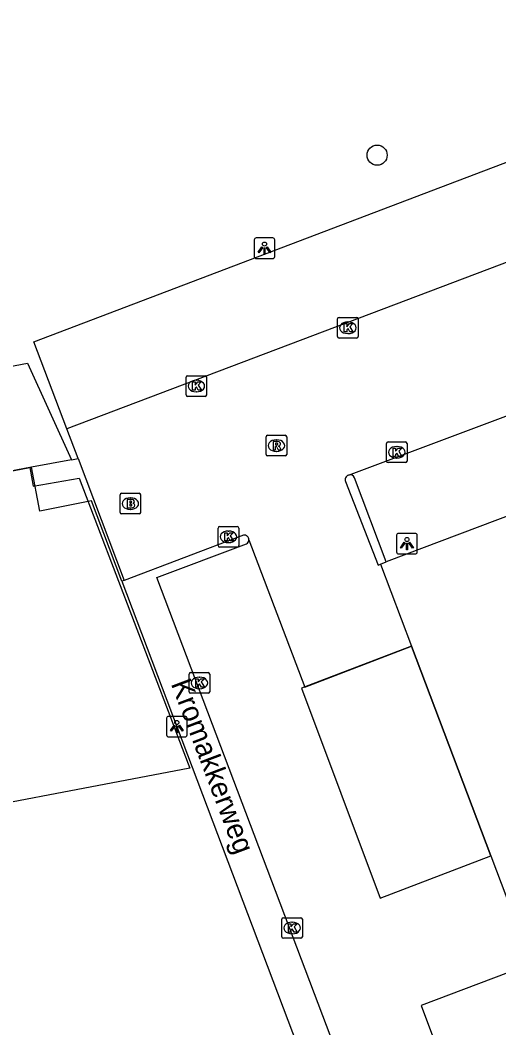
# Model space of a CAD drawing. Extents: x 159265 to 160143, y 383413 to 384319.
# Drawn here: x 159333.24 to 159356.45, y 383910.01 to 383958.86 of the extents above; entities that cross this region are included whole.
import ezdxf

# ---------------------------------------------------------------- set-up
doc = ezdxf.new("R2010")
doc.units = 0
for name, color, linetype in [('IMGEO_Boom', 7, 'Continuous'), ('IMGEO_Brandkraan', 7, 'Continuous'), ('IMGEO_Kolk', 7, 'Continuous'), ('IMGEO_Lichtpunt', 7, 'Continuous'), ('IMGEO_Openbare_ruimte_label', 7, 'Continuous'), ('IMGEO_Pand', 7, 'Continuous'), ('IMGEO_Pand_overbouw', 7, 'Continuous'), ('IMGEO_Pand_vergunning_verleend', 7, 'Continuous'), ('IMGEO_Parkeervlak_open', 7, 'Continuous'), ('IMGEO_Rijbaan_lokaal_open', 7, 'Continuous'), ('IMGEO_Rioolput', 7, 'Continuous'), ('IMGEO_Voetpad_gesloten', 7, 'Continuous'), ('IMGEO_Voetpad_open', 7, 'Continuous')]:
    doc.layers.add(name, color=color, linetype=linetype)

msp = doc.modelspace()

# ---------------------------------------------------------------- linework, layer by layer
at = {"layer": 'IMGEO_Boom'}
msp.add_circle((159350.544, 383952.319), 0.489, dxfattribs=at)
at = {"layer": 'IMGEO_Brandkraan'}
for p, q in [((159338.079, 383935), (159338.079, 383935.852)), ((159338.154, 383935.926), (159339.006, 383935.926)), ((159338.567, 383935.706), (159338.592, 383935.706)), ((159339.08, 383935.852), (159339.08, 383935)), ((159338.59, 383935.146), (159338.565, 383935.146)), ((159339.006, 383934.926), (159338.154, 383934.926))]:
    msp.add_line(p, q, dxfattribs=at)
for points in [[(159338.079, 383935), (159338.079, 383935.852)], [(159338.154, 383935.926), (159339.006, 383935.926)], [(159338.427, 383935.626), (159338.427, 383935.226), (159338.64, 383935.226)], [(159338.658, 383935.626), (159338.427, 383935.626)], [(159338.606, 383935.545), (159338.552, 383935.545), (159338.552, 383935.469)], [(159338.552, 383935.469), (159338.605, 383935.469)], [(159339.08, 383935.852), (159339.08, 383935)], [(159338.614, 383935.393), (159338.552, 383935.393), (159338.552, 383935.312)], [(159338.552, 383935.312), (159338.614, 383935.312)], [(159339.006, 383934.926), (159338.154, 383934.926)]]:
    msp.add_lwpolyline(points, dxfattribs=at)
for centre, radius, start, end in [((159338.156, 383935.85), 0.0765, 91.552, 178.448), ((159338.156, 383935.85), 0.0765, 91.552, 178.448), ((159338.607, 383935.507), 0.0379, 267.8285, 90.9355), ((159338.662, 383935.481), 0.145, 59.4692, 91.5367), ((159338.687, 383935.528), 0.0922, 285.5137, 58.1501), ((159339.004, 383935.85), 0.0765, 1.552, 88.448), ((159339.004, 383935.85), 0.0765, 1.552, 88.448), ((159338.156, 383935.002), 0.0765, 181.552, 268.448), ((159338.156, 383935.002), 0.0765, 181.552, 268.448), ((159338.615, 383935.352), 0.0404, 269.8759, 90.5077), ((159338.646, 383935.477), 0.251, 268.6676, 293.5347), ((159338.692, 383935.336), 0.105, 301.3115, 78.989), ((159339.004, 383935.002), 0.0765, 271.552, 358.448), ((159339.004, 383935.002), 0.0765, 271.552, 358.448)]:
    msp.add_arc(centre, radius, start, end, dxfattribs=at)
for centre, major_axis, ratio, start_param, end_param in [((159338.566, 383935.426), (-0.387, 0.002), 0.722429, 4.712389, 7.853982), ((159338.591, 383935.426), (-0.39, 0.002), 0.717154, 1.570796, 4.712389)]:
    msp.add_ellipse(centre, major_axis=major_axis, ratio=ratio, start_param=start_param, end_param=end_param, dxfattribs=at)
at = {"layer": 'IMGEO_Kolk'}
for p, q in [((159348.625, 383943.525), (159348.625, 383944.377)), ((159348.7, 383944.451), (159349.552, 383944.451)), ((159349.626, 383944.377), (159349.626, 383943.525)), ((159349.113, 383944.231), (159349.138, 383944.231)), ((159349.552, 383943.451), (159348.7, 383943.451)), ((159349.136, 383943.671), (159349.111, 383943.671)), ((159341.279, 383940.698), (159341.279, 383941.55)), ((159341.354, 383941.624), (159342.206, 383941.624)), ((159341.767, 383941.404), (159341.792, 383941.404)), ((159342.28, 383941.55), (159342.28, 383940.698)), ((159341.79, 383940.844), (159341.765, 383940.844)), ((159342.206, 383940.624), (159341.354, 383940.624)), ((159351.073, 383938.416), (159351.925, 383938.416)), ((159350.998, 383937.49), (159350.998, 383938.342)), ((159351.486, 383938.196), (159351.511, 383938.196)), ((159351.999, 383938.342), (159351.999, 383937.49)), ((159351.925, 383937.416), (159351.073, 383937.416)), ((159351.509, 383937.636), (159351.484, 383937.636)), ((159342.834, 383933.391), (159342.834, 383934.243)), ((159342.909, 383934.317), (159343.761, 383934.317)), ((159343.322, 383934.097), (159343.347, 383934.097)), ((159343.835, 383934.243), (159343.835, 383933.391)), ((159343.345, 383933.537), (159343.32, 383933.537)), ((159343.761, 383933.317), (159342.909, 383933.317)), ((159341.429, 383926.307), (159341.429, 383927.159)), ((159341.504, 383927.233), (159342.356, 383927.233)), ((159342.43, 383927.159), (159342.43, 383926.307)), ((159341.917, 383927.013), (159341.942, 383927.013)), ((159342.356, 383926.233), (159341.504, 383926.233)), ((159341.94, 383926.453), (159341.915, 383926.453)), ((159345.923, 383914.428), (159345.923, 383915.28)), ((159345.998, 383915.354), (159346.85, 383915.354)), ((159346.411, 383915.134), (159346.436, 383915.134)), ((159346.924, 383915.28), (159346.924, 383914.428)), ((159346.434, 383914.574), (159346.409, 383914.574)), ((159346.85, 383914.354), (159345.998, 383914.354))]:
    msp.add_line(p, q, dxfattribs=at)
for points in [[(159348.625, 383943.525), (159348.625, 383944.377)], [(159348.7, 383944.451), (159349.552, 383944.451)], [(159349.626, 383944.377), (159349.626, 383943.525)], [(159348.946, 383944.151), (159349.069, 383944.151), (159349.069, 383944), (159349.199, 383944.151), (159349.363, 383944.151), (159349.217, 383944), (159349.37, 383943.751), (159349.218, 383943.751), (159349.133, 383943.915), (159349.069, 383943.848), (159349.069, 383943.751), (159348.946, 383943.751), (159348.946, 383944.151)], [(159349.552, 383943.451), (159348.7, 383943.451)], [(159341.279, 383940.698), (159341.279, 383941.55)], [(159341.354, 383941.624), (159342.206, 383941.624)], [(159341.6, 383941.324), (159341.723, 383941.324), (159341.723, 383941.173), (159341.853, 383941.324), (159342.017, 383941.324), (159341.871, 383941.173), (159342.024, 383940.924), (159341.872, 383940.924), (159341.787, 383941.088), (159341.723, 383941.021), (159341.723, 383940.924), (159341.6, 383940.924), (159341.6, 383941.324)], [(159342.28, 383941.55), (159342.28, 383940.698)], [(159342.206, 383940.624), (159341.354, 383940.624)], [(159351.073, 383938.416), (159351.925, 383938.416)], [(159350.998, 383937.49), (159350.998, 383938.342)], [(159351.319, 383938.116), (159351.442, 383938.116), (159351.442, 383937.965), (159351.572, 383938.116), (159351.736, 383938.116), (159351.59, 383937.965), (159351.743, 383937.716), (159351.591, 383937.716), (159351.506, 383937.88), (159351.442, 383937.813), (159351.442, 383937.716), (159351.319, 383937.716), (159351.319, 383938.116)], [(159351.999, 383938.342), (159351.999, 383937.49)], [(159351.925, 383937.416), (159351.073, 383937.416)], [(159342.834, 383933.391), (159342.834, 383934.243)], [(159342.909, 383934.317), (159343.761, 383934.317)], [(159343.155, 383934.017), (159343.278, 383934.017), (159343.278, 383933.866), (159343.408, 383934.017), (159343.572, 383934.017), (159343.426, 383933.866), (159343.579, 383933.617), (159343.427, 383933.617), (159343.342, 383933.781), (159343.278, 383933.714), (159343.278, 383933.617), (159343.155, 383933.617), (159343.155, 383934.017)], [(159343.835, 383934.243), (159343.835, 383933.391)], [(159343.761, 383933.317), (159342.909, 383933.317)], [(159341.429, 383926.307), (159341.429, 383927.159)], [(159341.504, 383927.233), (159342.356, 383927.233)], [(159342.43, 383927.159), (159342.43, 383926.307)], [(159341.75, 383926.933), (159341.873, 383926.933), (159341.873, 383926.782), (159342.003, 383926.933), (159342.167, 383926.933), (159342.021, 383926.782), (159342.174, 383926.533), (159342.022, 383926.533), (159341.937, 383926.697), (159341.873, 383926.63), (159341.873, 383926.533), (159341.75, 383926.533), (159341.75, 383926.933)], [(159342.356, 383926.233), (159341.504, 383926.233)], [(159345.923, 383914.428), (159345.923, 383915.28)], [(159345.998, 383915.354), (159346.85, 383915.354)], [(159346.244, 383915.054), (159346.367, 383915.054), (159346.367, 383914.903), (159346.497, 383915.054), (159346.661, 383915.054), (159346.515, 383914.903), (159346.668, 383914.654), (159346.516, 383914.654), (159346.431, 383914.818), (159346.367, 383914.751), (159346.367, 383914.654), (159346.244, 383914.654), (159346.244, 383915.054)], [(159346.924, 383915.28), (159346.924, 383914.428)], [(159346.85, 383914.354), (159345.998, 383914.354)]]:
    msp.add_lwpolyline(points, dxfattribs=at)
for centre, start, end in [((159348.702, 383944.375), 91.552, 178.448), ((159348.702, 383944.375), 91.552, 178.448), ((159349.55, 383944.375), 1.552, 88.448), ((159349.55, 383944.375), 1.552, 88.448), ((159348.702, 383943.527), 181.552, 268.448), ((159348.702, 383943.527), 181.552, 268.448), ((159349.55, 383943.527), 271.552, 358.448), ((159349.55, 383943.527), 271.552, 358.448), ((159341.356, 383941.548), 91.552, 178.448), ((159341.356, 383941.548), 91.552, 178.448), ((159342.204, 383941.548), 1.552, 88.448), ((159342.204, 383941.548), 1.552, 88.448), ((159341.356, 383940.7), 181.552, 268.448), ((159341.356, 383940.7), 181.552, 268.448), ((159342.204, 383940.7), 271.552, 358.448), ((159342.204, 383940.7), 271.552, 358.448), ((159351.075, 383938.34), 91.552, 178.448), ((159351.075, 383938.34), 91.552, 178.448), ((159351.923, 383938.34), 1.552, 88.448), ((159351.923, 383938.34), 1.552, 88.448), ((159351.075, 383937.492), 181.552, 268.448), ((159351.075, 383937.492), 181.552, 268.448), ((159351.923, 383937.492), 271.552, 358.448), ((159351.923, 383937.492), 271.552, 358.448), ((159342.911, 383934.241), 91.552, 178.448), ((159342.911, 383934.241), 91.552, 178.448), ((159343.759, 383934.241), 1.552, 88.448), ((159343.759, 383934.241), 1.552, 88.448), ((159342.911, 383933.393), 181.552, 268.448), ((159342.911, 383933.393), 181.552, 268.448), ((159343.759, 383933.393), 271.552, 358.448), ((159343.759, 383933.393), 271.552, 358.448), ((159341.506, 383927.157), 91.552, 178.448), ((159341.506, 383927.157), 91.552, 178.448), ((159342.354, 383927.157), 1.552, 88.448), ((159342.354, 383927.157), 1.552, 88.448), ((159341.506, 383926.309), 181.552, 268.448), ((159341.506, 383926.309), 181.552, 268.448), ((159342.354, 383926.309), 271.552, 358.448), ((159342.354, 383926.309), 271.552, 358.448), ((159346, 383915.278), 91.552, 178.448), ((159346, 383915.278), 91.552, 178.448), ((159346.848, 383915.278), 1.552, 88.448), ((159346.848, 383915.278), 1.552, 88.448), ((159346, 383914.43), 181.552, 268.448), ((159346, 383914.43), 181.552, 268.448), ((159346.848, 383914.43), 271.552, 358.448), ((159346.848, 383914.43), 271.552, 358.448)]:
    msp.add_arc(centre, 0.0765, start, end, dxfattribs=at)
for centre, major_axis, ratio, start_param, end_param in [((159349.112, 383943.951), (-0.387, 0.002), 0.722429, 4.712389, 7.853982), ((159349.137, 383943.951), (-0.39, 0.002), 0.717154, 1.570796, 4.712389), ((159341.766, 383941.124), (-0.387, 0.002), 0.722429, 4.712389, 7.853982), ((159341.791, 383941.124), (-0.39, 0.002), 0.717154, 1.570796, 4.712389), ((159351.485, 383937.916), (-0.387, 0.002), 0.722429, 4.712389, 7.853982), ((159351.51, 383937.916), (-0.39, 0.002), 0.717154, 1.570796, 4.712389), ((159343.321, 383933.817), (-0.387, 0.002), 0.722429, 4.712389, 7.853982), ((159343.346, 383933.817), (-0.39, 0.002), 0.717154, 1.570796, 4.712389), ((159341.916, 383926.733), (-0.387, 0.002), 0.722429, 4.712389, 7.853982), ((159341.941, 383926.733), (-0.39, 0.002), 0.717154, 1.570796, 4.712389), ((159346.41, 383914.854), (-0.387, 0.002), 0.722429, 4.712389, 7.853982), ((159346.435, 383914.854), (-0.39, 0.002), 0.717154, 1.570796, 4.712389)]:
    msp.add_ellipse(centre, major_axis=major_axis, ratio=ratio, start_param=start_param, end_param=end_param, dxfattribs=at)
at = {"layer": 'IMGEO_Lichtpunt'}
for p, q in [((159344.585, 383948.209), (159344.585, 383947.402)), ((159344.585, 383948.209), (159344.585, 383947.402)), ((159345.487, 383948.304), (159344.679, 383948.304)), ((159345.487, 383948.304), (159344.679, 383948.304)), ((159345.581, 383947.402), (159345.581, 383948.209)), ((159345.581, 383947.402), (159345.581, 383948.209)), ((159344.679, 383947.308), (159345.487, 383947.308)), ((159344.679, 383947.308), (159345.487, 383947.308)), ((159352.392, 383933.984), (159351.584, 383933.984)), ((159352.392, 383933.984), (159351.584, 383933.984)), ((159351.49, 383933.889), (159351.49, 383933.082)), ((159351.49, 383933.889), (159351.49, 383933.082)), ((159352.486, 383933.082), (159352.486, 383933.889)), ((159352.486, 383933.082), (159352.486, 383933.889)), ((159351.584, 383932.988), (159352.392, 383932.988)), ((159351.584, 383932.988), (159352.392, 383932.988)), ((159340.335, 383925.019), (159340.335, 383924.212)), ((159340.335, 383925.019), (159340.335, 383924.212)), ((159341.237, 383925.114), (159340.429, 383925.114)), ((159341.237, 383925.114), (159340.429, 383925.114)), ((159341.331, 383924.212), (159341.331, 383925.019)), ((159341.331, 383924.212), (159341.331, 383925.019)), ((159340.429, 383924.118), (159341.237, 383924.118)), ((159340.429, 383924.118), (159341.237, 383924.118))]:
    msp.add_line(p, q, dxfattribs=at)
for points in [[(159344.959, 383947.873), (159344.998, 383947.845), (159344.81, 383947.583), (159344.772, 383947.61), (159344.959, 383947.873)], [(159345.061, 383947.825), (159345.108, 383947.825), (159345.108, 383947.503), (159345.061, 383947.503), (159345.061, 383947.825)], [(159345.171, 383947.845), (159345.209, 383947.872), (159345.396, 383947.61), (159345.357, 383947.582), (159345.171, 383947.845)], [(159351.864, 383933.553), (159351.903, 383933.525), (159351.715, 383933.263), (159351.677, 383933.29), (159351.864, 383933.553)], [(159351.966, 383933.505), (159352.013, 383933.505), (159352.013, 383933.183), (159351.966, 383933.183), (159351.966, 383933.505)], [(159352.076, 383933.525), (159352.114, 383933.552), (159352.301, 383933.29), (159352.262, 383933.262), (159352.076, 383933.525)], [(159340.709, 383924.683), (159340.748, 383924.655), (159340.56, 383924.393), (159340.522, 383924.42), (159340.709, 383924.683)], [(159340.811, 383924.635), (159340.858, 383924.635), (159340.858, 383924.313), (159340.811, 383924.313), (159340.811, 383924.635)], [(159340.921, 383924.655), (159340.959, 383924.682), (159341.146, 383924.42), (159341.107, 383924.392), (159340.921, 383924.655)]]:
    msp.add_lwpolyline(points, dxfattribs=at)
for centre in [(159345.084, 383948.007), (159351.989, 383933.687), (159340.834, 383924.817)]:
    msp.add_circle(centre, 0.0994, dxfattribs=at)
for centre, start, end in [((159344.679, 383948.209), 90, 180), ((159344.679, 383948.209), 90, 180), ((159345.487, 383948.209), 0, 90), ((159345.487, 383948.209), 0, 90), ((159344.679, 383947.402), 180, 270), ((159344.679, 383947.402), 180, 270), ((159345.487, 383947.402), 270, 0), ((159345.487, 383947.402), 270, 360), ((159351.584, 383933.889), 90, 180), ((159351.584, 383933.889), 90, 180), ((159352.392, 383933.889), 0, 90), ((159352.392, 383933.889), 0, 90), ((159351.584, 383933.082), 180, 270), ((159351.584, 383933.082), 180, 270), ((159352.392, 383933.082), 270, 0), ((159352.392, 383933.082), 270, 360), ((159340.429, 383925.019), 90, 180), ((159340.429, 383925.019), 90, 180), ((159341.237, 383925.019), 0, 90), ((159341.237, 383925.019), 0, 90), ((159340.429, 383924.212), 180, 270), ((159340.429, 383924.212), 180, 270), ((159341.237, 383924.212), 270, 0), ((159341.237, 383924.212), 270, 360)]:
    msp.add_arc(centre, 0.0946, start, end, dxfattribs=at)
at = {"layer": 'IMGEO_Pand'}
for points in [[(159396.475, 383949.757), (159350.99, 383932.61)], [(159333.79, 383937.191), (159331.829, 383936.824), (159330.93, 383941.728), (159333.595, 383942.229), (159335.725, 383937.554)], [(159352.212, 383928.514), (159356.057, 383918.352), (159356.837, 383916.292), (159402.587, 383933.617), (159399.495, 383941.782)], [(159335.725, 383937.554), (159333.79, 383937.191)], [(159350.703, 383932.486), (159350.99, 383932.61)], [(159350.703, 383932.486), (159352.212, 383928.514)], [(159403.829, 383930.417), (159352.679, 383911.103), (159356.474, 383900.927)]]:
    msp.add_lwpolyline(points, dxfattribs=at)
at = {"layer": 'IMGEO_Pand_overbouw'}
msp.add_lwpolyline([(159352.212, 383928.514), (159346.876, 383926.476), (159350.697, 383916.306), (159356.057, 383918.352)], close=True, dxfattribs=at)
at = {"layer": 'IMGEO_Pand_vergunning_verleend'}
msp.add_lwpolyline([(159340.54, 383925.025), (159340.886, 383924.119), (159341.463, 383922.607), (159326.684, 383919.783), (159322.645, 383940.924), (159330.038, 383944.099), (159330.473, 383941.95), (159330.876, 383942.023), (159330.93, 383941.728), (159331.829, 383936.824), (159333.701, 383937.175), (159333.862, 383936.27), (159336.098, 383936.667), (159340.54, 383925.025)], dxfattribs=at)
at = {"layer": 'IMGEO_Parkeervlak_open'}
for points in [[(159335.499, 383939.052), (159333.905, 383943.27), (159354.442, 383951.073), (159380.083, 383960.815)], [(159350.99, 383932.61), (159349.452, 383936.68)]]:
    msp.add_lwpolyline(points, dxfattribs=at)
msp.add_arc((159349.233, 383936.577), 0.242, 25.2625, 108.0115, dxfattribs=at)
at = {"layer": 'IMGEO_Rijbaan_lokaal_open'}
for points in [[(159400.645, 383963.731), (159335.499, 383939.052)], [(159349.158, 383936.807), (159402.89, 383956.96)], [(159336.043, 383937.614), (159335.499, 383939.052)], [(159336.043, 383937.614), (159338.276, 383931.706)], [(159349.01, 383936.496), (159350.591, 383932.449), (159350.703, 383932.486)], [(159344.058, 383933.891), (159338.276, 383931.706)], [(159344.332, 383933.664), (159347.035, 383926.536), (159352.212, 383928.514)]]:
    msp.add_lwpolyline(points, dxfattribs=at)
for centre, radius, start, end in [((159349.234, 383936.58), 0.239, 108.5324, 200.5695), ((159344.108, 383933.672), 0.224, 357.8744, 102.8443)]:
    msp.add_arc(centre, radius, start, end, dxfattribs=at)
at = {"layer": 'IMGEO_Rioolput'}
for p, q in [((159345.161, 383937.811), (159345.161, 383938.663)), ((159345.236, 383938.737), (159346.088, 383938.737)), ((159345.649, 383938.517), (159345.674, 383938.517)), ((159346.162, 383938.663), (159346.162, 383937.811)), ((159345.672, 383937.957), (159345.647, 383937.957)), ((159346.088, 383937.737), (159345.236, 383937.737))]:
    msp.add_line(p, q, dxfattribs=at)
for points in [[(159345.161, 383937.811), (159345.161, 383938.663)], [(159345.236, 383938.737), (159346.088, 383938.737)], [(159345.75, 383938.435), (159345.498, 383938.437), (159345.498, 383938.037)], [(159346.162, 383938.663), (159346.162, 383937.811)], [(159345.498, 383938.037), (159345.622, 383938.037), (159345.622, 383938.199), (159345.633, 383938.199)], [(159345.676, 383938.356), (159345.622, 383938.356), (159345.622, 383938.275)], [(159345.622, 383938.275), (159345.674, 383938.275)], [(159345.68, 383938.17), (159345.751, 383938.037), (159345.891, 383938.037), (159345.826, 383938.163)], [(159346.088, 383937.737), (159345.236, 383937.737)]]:
    msp.add_lwpolyline(points, dxfattribs=at)
for centre, radius, start, end in [((159345.238, 383938.661), 0.0765, 91.552, 178.448), ((159345.238, 383938.661), 0.0765, 91.552, 178.448), ((159345.749, 383938.325), 0.109, 350.3612, 89.416), ((159346.086, 383938.661), 0.0765, 1.552, 88.448), ((159346.086, 383938.661), 0.0765, 1.552, 88.448), ((159345.632, 383938.146), 0.0533, 26.0293, 88.6989), ((159345.658, 383938.464), 0.19, 274.7715, 282.9687), ((159345.682, 383938.26), 0.0964, 77.0061, 93.1865), ((159345.696, 383938.317), 0.0378, 276.6634, 79.6772), ((159345.747, 383938.325), 0.112, 277.5842, 350.9817), ((159345.731, 383938.11), 0.108, 29.5134, 73.7905), ((159345.238, 383937.813), 0.0765, 181.552, 268.448), ((159345.238, 383937.813), 0.0765, 181.552, 268.448), ((159346.086, 383937.813), 0.0765, 271.552, 358.448), ((159346.086, 383937.813), 0.0765, 271.552, 358.448)]:
    msp.add_arc(centre, radius, start, end, dxfattribs=at)
for centre, major_axis, ratio, start_param, end_param in [((159345.648, 383938.237), (-0.387, 0.002), 0.722429, 4.712389, 7.853982), ((159345.673, 383938.237), (-0.39, 0.002), 0.717154, 1.570796, 4.712389)]:
    msp.add_ellipse(centre, major_axis=major_axis, ratio=ratio, start_param=start_param, end_param=end_param, dxfattribs=at)
at = {"layer": 'IMGEO_Voetpad_gesloten'}
for points in [[(159335.725, 383937.554), (159336.043, 383937.614)], [(159338.161, 383931.663), (159336.704, 383935.555), (159334.191, 383935.055), (159333.79, 383937.191)], [(159338.276, 383931.706), (159338.161, 383931.663)]]:
    msp.add_lwpolyline(points, dxfattribs=at)
at = {"layer": 'IMGEO_Voetpad_open'}
for points in [[(159354.634, 383892.446), (159348.27, 383909.245), (159348.323, 383909.525), (159339.87, 383931.849), (159344.204, 383933.471)], [(159338.161, 383931.663), (159349.624, 383901.374)]]:
    msp.add_lwpolyline(points, dxfattribs=at)
msp.add_arc((159344.108, 383933.674), 0.224, 295.3909, 357.5034, dxfattribs=at)

# ---------------------------------------------------------------- texts
at = {"layer": 'IMGEO_Openbare_ruimte_label'}
msp.add_text('Kromakkerweg', height=1, rotation=290.7371, dxfattribs=at).set_placement((159340.534, 383926.7))

doc.saveas('drawing.dxf')
